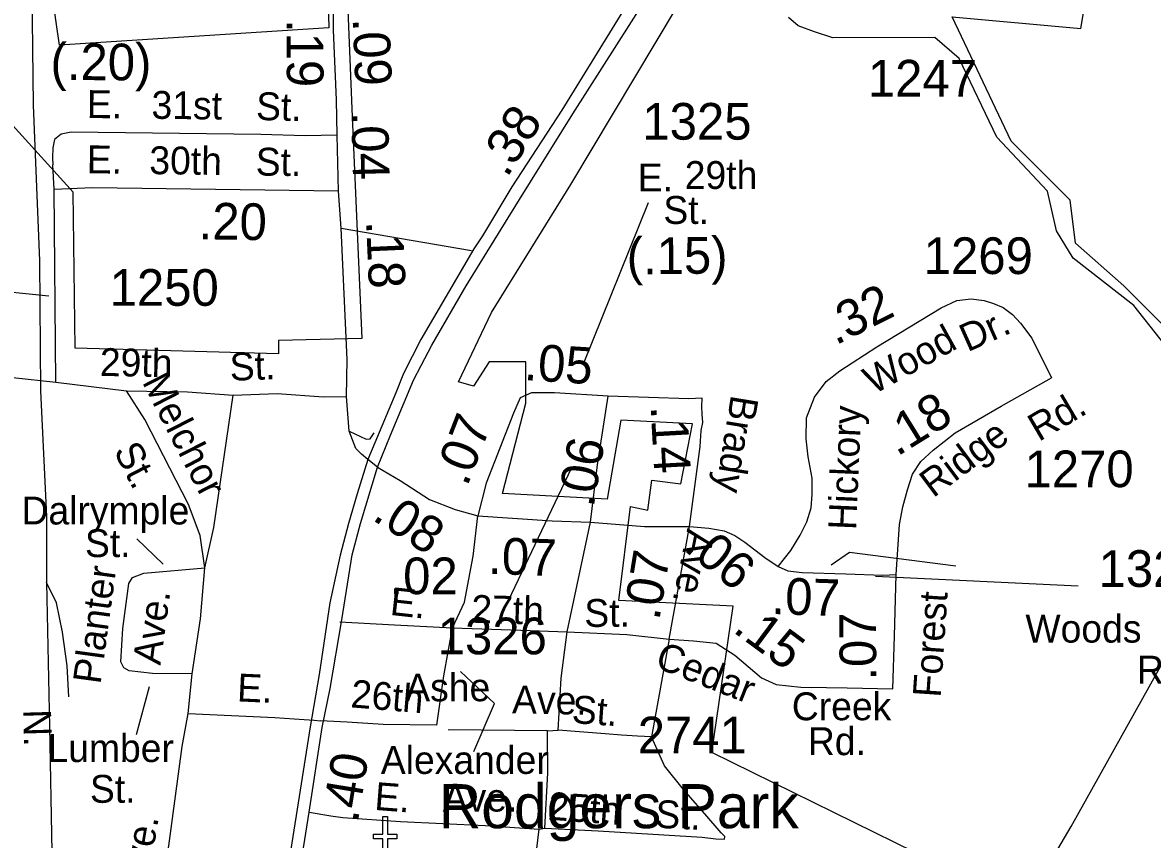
# Model space of a CAD drawing. Extents: x 1473865 to 1648260, y 639067 to 773536.
# Drawn here: x 1519731 to 1523580, y 650309 to 653093 of the extents above; entities that cross this region are included whole.
import ezdxf

# ---------------------------------------------------------------- set-up
doc = ezdxf.new("R2010")
doc.units = 0
for name, color, linetype in [('Exist Boundary Political City Limit New', 7, 'Continuous'), ('Exist Cultural Church CELL', 7, 'Continuous'), ('Exist Cultural Church Label', 7, 'Continuous'), ('Exist Hydrographic Creek Single Shore', 7, 'Continuous'), ('Exist Railroad Mainline', 7, 'Continuous'), ('Exist Railroad Siding', 7, 'Continuous'), ('Exist Road Non-System Type 51', 7, 'Continuous'), ('Exist Road Non-System Type 51 Label', 7, 'Continuous'), ('Exist Road Primary US Divided Attributed', 7, 'Continuous'), ('Exist Road Primary US Mileage Hundredths English Label', 7, 'Continuous'), ('Exist Road Secondary Mileage Hundredths English Label', 7, 'Continuous'), ('Exist Road Secondary Type 51 Attributed', 7, 'Continuous'), ('Exist Road Secondary Type 51 Label', 7, 'Continuous'), ('Exist Road Secondary Type 51 Number Label', 7, 'Continuous'), ('Exist Utilities Electrical Transmission Line', 7, 'Continuous'), ('Map Preparation Boundary City Limit Buffer Line', 7, 'Continuous')]:
    doc.layers.add(name, color=color, linetype=linetype)

msp = doc.modelspace()

# ---------------------------------------------------------------- linework, layer by layer
at = {"layer": 'Exist Boundary Political City Limit New'}
for points in [[(1520742.6, 654234.9), (1520774.1, 653074.9), (1519857.5, 653015.6), (1519784.5, 653518.6)], [(1520820.8, 653584.1), (1520853.8, 652771.1), (1520886.8, 652015.6), (1520603.1, 652009.2), (1520603.1, 651964.4), (1519910.4, 651983.6), (1519903.8, 652515), (1519184.8, 653308.9)], [(1523355.1, 653181.8), (1525601.1, 652743.2), (1525601.1, 652633.6), (1526368, 652469.2), (1526258.5, 651793.1), (1526148.9, 651811.4), (1526057.6, 651190.2), (1525655.9, 651245), (1525494.5, 650399.1), (1524560.2, 650550.7), (1524669.9, 650934.4), (1524268.1, 651226.8), (1523921.2, 651482.5), (1523811.6, 651756.6), (1523683.9, 651994.1), (1523483, 652195.1), (1523318.6, 652341.2), (1523300.4, 652487.4), (1523099.5, 652688.4), (1522897.9, 653112.1), (1523336.9, 653072.1), (1523355.1, 653181.8)], [(1523118.5, 650094.8), (1522079.1, 650604.9), (1522151.8, 651104.3), (1521762.5, 651123.5), (1521802.1, 651443.6), (1521861.5, 651430.8), (1521874.6, 651533.2), (1521973.6, 651520.4), (1522013.2, 651725.3), (1521769.1, 651738.1), (1521723, 651469.2), (1521366.8, 651488.4), (1521445.9, 651795.7), (1521445.9, 651936.6), (1521320.5, 651936.6), (1521267.8, 651853.3), (1521216.6, 651868.4), (1521328.8, 652105.2), (1521599.2, 652540.6), (1521962, 653148.8)]]:
    msp.add_lwpolyline(points, dxfattribs=at)
at = {"layer": 'Exist Cultural Church CELL'}
msp.add_lwpolyline([(1520901.4, 650235.4), (1520958.4, 650235.5), (1520958.4, 650311.6), (1520926.4, 650311.6), (1520926.4, 650327.6), (1520958.4, 650327.6), (1520958.4, 650387.8), (1520974.4, 650387.8), (1520974.4, 650327.6), (1521006.4, 650327.6), (1521006.4, 650311.6), (1520974.4, 650311.6), (1520974.4, 650235.5), (1521032, 650235.4), (1521032, 650128.9), (1520901.4, 650128.9)], close=True, dxfattribs=at)
at = {"layer": 'Exist Hydrographic Creek Single Shore'}
msp.add_lwpolyline([(1525613.8, 650802.6), (1525455.9, 650881.3), (1525314.9, 650884.1), (1525140.1, 650819), (1524961, 650836.9), (1524681.7, 650908.4), (1524054.8, 651378.9), (1523915.9, 651513), (1523696.9, 651901.5), (1523516.9, 652128.3), (1523310.9, 652290.1), (1523253.9, 652383.1), (1523222.8, 652518.3), (1523050.9, 652702.3), (1522921.9, 652970.8), (1522838.9, 653041.4), (1522491.4, 653041.2), (1522429.4, 653061.2), (1522373.8, 653081.1), (1522341.2, 653110.5)], dxfattribs=at)
at = {"layer": 'Exist Railroad Mainline'}
for points in [[(1519950.5, 656067.4), (1519919.3, 655951.2), (1519884, 655816.6), (1519833.5, 655563.5), (1519789, 655293.3), (1519760.3, 655053.5), (1519750.3, 654815), (1519742.6, 654601.3), (1519739, 654388.9), (1519745.9, 654113.2), (1519750.9, 653713.1), (1519762.1, 653296.8), (1519767.8, 652811.8), (1519789.2, 652280.3), (1519792.6, 651838.1), (1519813, 651409.6), (1519812.2, 651184.5)], [(1519812.2, 651184.5), (1519818.5, 650911.9), (1519822.7, 650693.9), (1519830.8, 650267.3), (1519844.7, 649860.2), (1519860.5, 649509.4), (1519851.9, 649339.4), (1519851.9, 649208), (1519853.5, 649113.5), (1519857.4, 648883.5), (1519874.4, 648603.2), (1519885.9, 648231), (1519890.6, 647939), (1519897.4, 647642.9), (1519909.3, 647410.5)]]:
    msp.add_lwpolyline(points, dxfattribs=at)
at = {"layer": 'Exist Railroad Siding'}
msp.add_lwpolyline([(1519889.2, 650794.8), (1519883, 650901), (1519867.1, 651015.2), (1519846.9, 651115.7), (1519812.2, 651184.5)], dxfattribs=at)
at = {"layer": 'Exist Road Non-System Type 51'}
for p, q in [((1520816.9, 652392.5), (1521260.3, 652316)), ((1519697.6, 651883.1), (1519844.7, 651867.1)), ((1519844.7, 651867.1), (1520085, 651837.8)), ((1521587, 651016.8), (1521666.3, 651390.8)), ((1521934.1, 650991.6), (1521873.9, 650659)), ((1520295.3, 650738), (1520309.6, 650873.6)), ((1520656.5, 650720.1), (1520724.2, 650715.3)), ((1520724.2, 650715.3), (1520746.8, 650713.7)), ((1520769.4, 650712.3), (1520746.8, 650713.7)), ((1520837.3, 650708.2), (1520769.4, 650712.3)), ((1521519.5, 650679.3), (1521181, 650682.5)), ((1520707.2, 650402), (1520781.7, 650390)), ((1521450.8, 650018.5), (1521491.4, 650344.7))]:
    msp.add_line(p, q, dxfattribs=at)
for points in [[(1519844.7, 651867.1), (1519839.3, 652524.1), (1519834.6, 652608.1)], [(1520352.1, 651234.9), (1520336.2, 651345.1), (1520296.1, 651450), (1520147.3, 651740.5), (1520085, 651837.8)], [(1520085, 651837.8), (1520293, 651834), (1520448.7, 651823.1)], [(1520352.1, 651234.9), (1520382.7, 651372.4), (1520448.7, 651823.1)], [(1520448.7, 651823.1), (1520598.8, 651828.4), (1520756.5, 651817.7), (1520834.5, 651818.1)], [(1520844.4, 651700), (1520902.3, 651672.7), (1520915.2, 651674.8), (1520929.1, 651695.1)], [(1521196.5, 651030.3), (1521237.2, 651117.4), (1521266.2, 651274.7), (1521282.7, 651412.2)], [(1520309.6, 650873.6), (1520173.8, 650874.1), (1520094.7, 650883.9), (1520075.9, 650893.9), (1520066.5, 650914.1), (1520072.4, 651027.9), (1520093.3, 651181.5), (1520105.5, 651201.3), (1520143.9, 651216.7), (1520352.1, 651234.9)], [(1520309.6, 650873.6), (1520337, 651061.1), (1520352.1, 651234.9)], [(1520811.8, 651050.3), (1520998.2, 651040.8), (1521196.5, 651030.3)], [(1521142.4, 650698.1), (1521166.4, 650866.5), (1521196.5, 651030.3)], [(1521196.5, 651030.3), (1521429.3, 651022.8), (1521587, 651016.8)], [(1521555.5, 650681.8), (1521566, 650859.2), (1521587, 651016.8)], [(1521587, 651016.8), (1521789.8, 651007.7), (1521934.1, 650991.6)], [(1520082.1, 649415.9), (1520229.2, 650287.1), (1520275.2, 650626.4), (1520295.3, 650738)], [(1520295.3, 650738), (1520591, 650724.7), (1520656.5, 650720.1)], [(1521142.4, 650698.1), (1520959.5, 650700.8), (1520837.3, 650708.2)], [(1521510.5, 650347.1), (1521520.9, 650536), (1521519.5, 650679.3)], [(1521510.5, 650347.1), (1521692.2, 650338.1), (1522046.7, 650317), (1522093.2, 650311), (1522122.7, 650310.2), (1522123.9, 650318.6), (1522111.3, 650332), (1522055.7, 650396.7), (1521982.9, 650478.9), (1521918.5, 650560.2), (1521873.9, 650659)], [(1521519.5, 650679.3), (1521555.5, 650681.8)], [(1521873.9, 650659), (1521825.8, 650660.5), (1521771.7, 650665), (1521716.2, 650669.5), (1521555.5, 650681.8)], [(1520781.7, 650390), (1520821.9, 650383.9), (1521019.1, 650369.8), (1521307, 650356.2), (1521491.4, 650344.7)], [(1521491.4, 650344.7), (1521510.5, 650347.1)]]:
    msp.add_lwpolyline(points, dxfattribs=at)
at = {"layer": 'Exist Road Non-System Type 51 Label'}
for points in [[(1519596.1, 652183.9), (1519820.8, 652161.8)], [(1520120.3, 651333.6), (1520210.8, 651247.1)], [(1521268.3, 650608.6), (1521338.6, 650772.6), (1521223.6, 650881.2)], [(1520119.4, 650666.9), (1520164, 650830.5)]]:
    msp.add_lwpolyline(points, dxfattribs=at)
at = {"layer": 'Exist Road Primary US Divided Attributed'}
for points in [[(1522265.7, 653921), (1522152.2, 653746.9), (1522075.6, 653614.4), (1522016.8, 653524.2), (1521878.3, 653298.4), (1521568.6, 652794.5), (1521398.5, 652533.1), (1521297.7, 652366.2), (1521268.8, 652321.8), (1521088.3, 652012.3), (1521028.9, 651896.9), (1521002.7, 651830.8), (1520907.7, 651603.9)], [(1520939.9, 651578.1), (1520985.1, 651686.6), (1521031.3, 651798.4), (1521063.6, 651873.8), (1521088.8, 651924.2), (1521125.5, 651993.5), (1521242.1, 652195.1), (1521423.7, 652490.1), (1521606.4, 652781.9), (1521955.9, 653332), (1522303.4, 653903.1)], [(1520907.7, 651603.9), (1520871.2, 651486.7), (1520841.1, 651385.7), (1520813.1, 651278.2), (1520777.6, 651115.8), (1520742.2, 650870.9), (1520711.2, 650692.9), (1520611.1, 650059.7), (1520525.5, 649578.5), (1520499.8, 649379.4)], [(1520540.8, 649379.4), (1520572.9, 649581.9), (1520604.4, 649765.3), (1520654.1, 650066), (1520707.2, 650402), (1520751.4, 650690.9), (1520778.7, 650823.6), (1520818.5, 651057.9), (1520854, 651279.3), (1520883, 651385.7), (1520939.9, 651578.1)]]:
    msp.add_lwpolyline(points, dxfattribs=at)
at = {"layer": 'Exist Road Secondary Type 51 Attributed'}
msp.add_line((1520807.1, 652518.6), (1520802.5, 652708.8), dxfattribs=at)
for points in [[(1520802.5, 652708.8), (1520800.7, 652828.9), (1520790.9, 653067), (1520791.9, 653204)], [(1520802.5, 652708.8), (1520694.4, 652706.8), (1520542.6, 652711.4), (1519896.9, 652719), (1519862.7, 652711.9), (1519840.4, 652694.2), (1519834.4, 652665.9), (1519833.3, 652632.3), (1519834.6, 652608.1)], [(1520807.1, 652518.6), (1519969.5, 652529.9), (1519839.3, 652524.1)], [(1520907.7, 651603.9), (1520886.2, 651622.1), (1520866.9, 651641.2), (1520844.4, 651700), (1520834.5, 651818.1), (1520836.9, 651944.1), (1520816.9, 652392.5), (1520807.1, 652518.6)], [(1522305.2, 651238.8), (1522348.7, 651293.6), (1522380.8, 651346.4), (1522402.6, 651391.1), (1522417.5, 651439.3), (1522420.9, 651485.1), (1522420.9, 651540.2), (1522407.2, 651612.4), (1522400.3, 651674.4), (1522402.5, 651745.9), (1522428.9, 651815.9), (1522469, 651869.8), (1522516, 651906.5), (1522642, 651987.9), (1522860.4, 652120.3), (1522914.3, 652145.5), (1522963.5, 652151.2), (1523007.1, 652145.5), (1523039.1, 652135.2), (1523072.4, 652121.4), (1523103.3, 652098.5), (1523130.8, 652068.7), (1523169.8, 652017.1), (1523236.2, 651881.7)], [(1522707.2, 651212), (1522718.4, 651382.3), (1522729.9, 651442.5), (1522745.9, 651501), (1522763.1, 651553.7), (1522791.7, 651597.3), (1522833, 651635.1), (1522908.4, 651694.3), (1523065.4, 651786), (1523236.2, 651881.7)], [(1521726.7, 651819.4), (1521543.1, 651830.9), (1521464.6, 651830.8), (1521426.2, 651813.6), (1521403.8, 651761.4), (1521311.2, 651523.4), (1521282.7, 651412.2)], [(1521666.3, 651390.8), (1521690.2, 651585.9), (1521726.7, 651819.4)], [(1522002.9, 651375.8), (1522039.4, 651647.6), (1522043.2, 651703), (1522048.5, 651729.4), (1522046.9, 651758.4), (1522045.7, 651783.6), (1522046.9, 651812.5), (1522001.6, 651810), (1521726.7, 651819.4)], [(1520939.9, 651578.1), (1520907.7, 651603.9)], [(1520939.9, 651578.1), (1521017.2, 651532.3), (1521118, 651467.6), (1521204.7, 651433.6), (1521282.7, 651412.2)], [(1521282.7, 651412.2), (1521535.5, 651394.6), (1521666.3, 651390.8)], [(1521666.3, 651390.8), (1521850.1, 651375.4), (1522002.9, 651375.8)], [(1521934.1, 650991.6), (1522002.9, 651375.8)], [(1522002.9, 651375.8), (1522069.2, 651369.5), (1522121.9, 651360.3), (1522157.4, 651345.4), (1522191.8, 651322.5), (1522260.5, 651269.7), (1522305.2, 651238.8)], [(1522305.2, 651238.8), (1522338.4, 651225), (1522387.7, 651219.3), (1522535.5, 651214.7), (1522661.5, 651210.1), (1522707.2, 651212)], [(1522695.7, 650822.1), (1522701.4, 651002.1), (1522707.2, 651212)], [(1521934.1, 650991.6), (1522017, 650986.3), (1522094.4, 650978), (1522158, 650937), (1522249.2, 650859.3), (1522298.2, 650837.5), (1522382.7, 650828), (1522469.9, 650826.6), (1522541, 650825.5), (1522695.7, 650822.1)]]:
    msp.add_lwpolyline(points, dxfattribs=at)
at = {"layer": 'Exist Road Secondary Type 51 Number Label'}
for p, q in [((1521642.2, 651929.3), (1521864.1, 652480)), ((1521601.1, 651575.9), (1521362.7, 651074.6)), ((1522636.6, 651206.1), (1523327, 651173.2))]:
    msp.add_line(p, q, dxfattribs=at)
msp.add_lwpolyline([(1522486.6, 651245.1), (1522548.1, 651288.6), (1522910.3, 651241.4)], dxfattribs=at)
at = {"layer": 'Exist Utilities Electrical Transmission Line'}
msp.add_lwpolyline([(1522308.7, 648630.8), (1522575, 649091.8), (1522744.1, 649380.8), (1522977.4, 649798.7), (1523303.2, 650352.8), (1523666.7, 651004.2), (1524011.8, 651637.9), (1524403.9, 652314.8), (1524734.1, 652892.8), (1525012.1, 653353.6)], dxfattribs=at)
at = {"layer": 'Map Preparation Boundary City Limit Buffer Line'}
for points in [[(1520742.6, 654234.9), (1520774.1, 653074.9), (1519857.5, 653015.6), (1519784.5, 653518.6)], [(1520820.8, 653584.1), (1520853.8, 652771.1), (1520886.8, 652015.6), (1520603.1, 652009.2), (1520603.1, 651964.4), (1519910.4, 651983.6), (1519903.8, 652515), (1519184.8, 653308.9)], [(1523355.1, 653181.8), (1525601.1, 652743.2), (1525601.1, 652633.6), (1526368, 652469.2), (1526258.5, 651793.1), (1526148.9, 651811.4), (1526057.6, 651190.2), (1525655.9, 651245), (1525494.5, 650399.1), (1524560.2, 650550.7), (1524669.9, 650934.4), (1524268.1, 651226.8), (1523921.2, 651482.5), (1523811.6, 651756.6), (1523683.9, 651994.1), (1523483, 652195.1), (1523318.6, 652341.2), (1523300.4, 652487.4), (1523099.5, 652688.4), (1522897.9, 653112.1), (1523336.9, 653072.1), (1523355.1, 653181.8)], [(1523118.5, 650094.8), (1522079.1, 650604.9), (1522151.8, 651104.3), (1521762.5, 651123.5), (1521802.1, 651443.6), (1521861.5, 651430.8), (1521874.6, 651533.2), (1521973.6, 651520.4), (1522013.2, 651725.3), (1521769.1, 651738.1), (1521723, 651469.2), (1521366.8, 651488.4), (1521445.9, 651795.7), (1521445.9, 651936.6), (1521320.5, 651936.6), (1521267.8, 651853.3), (1521216.6, 651868.4), (1521328.8, 652105.2), (1521599.2, 652540.6), (1521962, 653148.8)]]:
    msp.add_lwpolyline(points, dxfattribs=at)

# ---------------------------------------------------------------- texts
at = {"layer": 'Exist Cultural Church Label'}
msp.add_text('Rodgers Park', height=150, rotation=0, dxfattribs=at).set_placement((1521149, 650347.5))
at = {"layer": 'Exist Road Non-System Type 51 Label'}
for s, rotation, p in [('29th', 358.9546, (1519993.9, 651888.7)), ('St.', 2.0494, (1520438.7, 651872)), ('Melchor', 297.1203, (1520137.1, 651868.4)), ('St.', 297.1203, (1520040.1, 651633.4)), ('Planter', 82.2498, (1519996.6, 650835.8)), ('E.', 353.7528, (1520980.5, 651074.6)), ('Ave.', 82.2498, (1520200.7, 650900.7)), ('27th', 358.3485, (1521258.9, 651047.7)), ('St.', 0.2292, (1521645.2, 651033.2)), ('E.', 357.411, (1520460.7, 650779.8)), ('26th', 355.2844, (1520846.9, 650759.5)), ('St.', 355.9367, (1521600.3, 650706.1)), ('E.', 355.654, (1520928.1, 650410)), ('25th', 355.8239, (1521519.6, 650376.7)), ('St.', 357.0435, (1521885.2, 650349.4)), ('Ave.', 80.4197, (1520153.2, 650132.7))]:
    msp.add_text(s, height=95, rotation=rotation, dxfattribs=at).set_placement(p)
for s, p in [('Dalrymple', (1519727.6, 651382.4)), ('St.', (1519943.8, 651271.3)), ('Lumber', (1519816.1, 650572.9)), ('Alexander', (1520951.8, 650532.4)), ('St.', (1519960.8, 650434)), ('Ave.', (1521162.5, 650404.1))]:
    msp.add_text(s, height=95, dxfattribs=at).set_placement(p)
at = {"layer": 'Exist Road Primary US Mileage Hundredths English Label'}
for s, rotation, p in [('.38', 57.617, (1521381.4, 652561.3)), ('.40', 80.6402, (1520873, 650363.7))]:
    msp.add_text(s, height=125, rotation=rotation, dxfattribs=at).set_placement(p)
at = {"layer": 'Exist Road Secondary Mileage Hundredths English Label'}
for s, rotation, p in [('.19', 270.2179, (1520630.8, 653104.7)), ('.09', 272.3559, (1520855.7, 653106.8)), ('(.20)', 359.6387, (1519826.1, 652897.4)), ('.04', 271.3746, (1520851.5, 652787.8)), ('.20', 359.2275, (1520330.4, 652354.3)), ('.18', 272.5487, (1520901.4, 652416.1)), ('(.15)', 0.6063, (1521789.9, 652234.3)), ('.32', 26.6084, (1522501.4, 651991.8)), ('.05', 356.4152, (1521437.9, 651874.7)), ('.18', 31.7529, (1522710.6, 651612.5)), ('.07', 68.7344, (1521245.8, 651508.9)), ('.14', 273.168, (1521870.8, 651785.4)), ('.06', 80.3685, (1521676.5, 651437.5)), ('.08', 327.3267, (1520918.6, 651400.2)), ('.06', 321.1436, (1521980.1, 651297)), ('.07', 358.0399, (1521315.9, 651214.3)), ('.07', 80.7252, (1521900.3, 651052.8)), ('.07', 358.0399, (1522281.3, 651077.6)), ('.15', 323.4469, (1522147.5, 651018.5)), ('.07', 90.5276, (1522640.4, 650850.7))]:
    msp.add_text(s, height=125, rotation=rotation, dxfattribs=at).set_placement(p)
msp.add_text('.02', height=125, dxfattribs=at).set_placement((1520981.4, 651144.9))
at = {"layer": 'Exist Road Secondary Type 51 Label'}
for s, rotation, p in [('E.', 359.3238, (1519949.9, 652767.6)), ('31st', 359.3238, (1520170.1, 652765)), ('St.', 358.2406, (1520525.6, 652761.2)), ('E.', 359.2276, (1519949.5, 652579.4)), ('30th', 359.2276, (1520162.6, 652576.5)), ('St.', 359.2276, (1520525.1, 652571.6)), ('Dr.', 23.9652, (1522950.6, 651968.8)), ('Wood', 28.9478, (1522630.6, 651823.8)), ('Brady', 260.6664, (1522145.4, 651826.7)), ('Rd.', 30.4688, (1523193.3, 651663)), ('Hickory', 87.5489, (1522570.9, 651362.3)), ('Ridge', 36.8844, (1522833.6, 651471.2)), ('Ave.', 258.5579, (1521996.1, 651370.7)), ('Forest', 86.1198, (1522858.7, 650791.1)), ('Cedar', 338.459, (1521881.3, 650897.6)), ('Ashe', 0.1473, (1521035.1, 650779.4)), ('Ave.', 358.9096, (1521398.4, 650738.9)), ('N.', 271.6547, (1519733.1, 650751.4))]:
    msp.add_text(s, height=95, rotation=rotation, dxfattribs=at).set_placement(p)
for s, p in [('29th', (1521987.2, 652525.7)), ('E.', (1521827.1, 652517.3)), ('St.', (1521914.4, 652406.6)), ('Woods', (1523147.9, 650979.9)), ('Rd.', (1523527.6, 650840.1)), ('Creek', (1522352, 650715.3)), ('Rd.', (1522406.8, 650596.4))]:
    msp.add_text(s, height=95, dxfattribs=at).set_placement(p)
at = {"layer": 'Exist Road Secondary Type 51 Number Label'}
for s, p in [('1247', (1522611, 652840.6)), ('1325', (1521842.9, 652693.7)), ('1269', (1522801.4, 652235.8)), ('1250', (1520027.9, 652127.5)), ('1270', (1523144.8, 651509.4)), ('1327', (1523397, 651169.7)), ('1326', (1521145.6, 650940)), ('2741', (1521827, 650602.4))]:
    msp.add_text(s, height=125, dxfattribs=at).set_placement(p)

doc.saveas('drawing.dxf')
